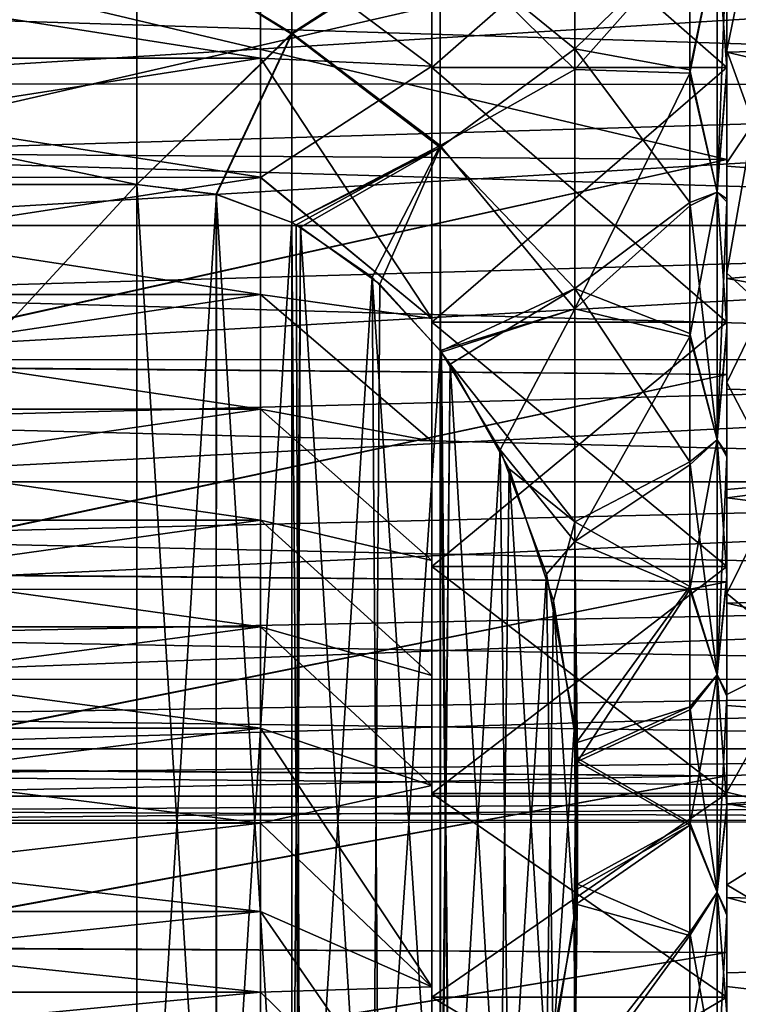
# Model space of a CAD drawing. Header units: metres. Extents: x 26 to 263, y -109 to 109.
# Tile 316 of 656: x 58 to 63, y 69 to 76. Entities that reach past the tile are written whole.
import ezdxf

# ---------------------------------------------------------------- set-up
doc = ezdxf.new("R2010")
doc.units = ezdxf.units.M
doc.layers.add('solid_500750', color=7, linetype='CONTINUOUS')

msp = doc.modelspace()

# ---------------------------------------------------------------- linework, layer by layer
at = {"layer": 'solid_500750'}
for points in [[(59.598598, 76.300087, 2.145795), (60.760601, 77.167038, 3.27177), (60.760601, 75.433144, 3.271785)], [(59.598598, 76.299911, -16.485205), (60.760601, 75.432961, -17.611181), (60.760601, 77.166855, -17.611197)], [(60.760601, 77.175018, 3.394099), (62.760601, 77.175018, 3.394099), (62.760601, 75.42498, 3.394099)], [(60.760601, 77.175018, 3.394099), (62.760601, 75.42498, 3.394099), (60.760601, 75.42498, 3.394099)], [(60.760601, 75.42498, -17.733509), (62.760601, 75.42498, -17.733509), (62.760601, 77.175018, -17.733509)], [(60.760601, 77.175018, -17.733509), (60.760601, 75.42498, -17.733509), (62.760601, 77.175018, -17.733509)], [(60.760601, 77.166855, -17.611197), (60.760601, 75.42498, -17.733509), (60.760601, 77.175018, -17.733509)], [(60.760601, 75.433144, 3.271785), (60.760601, 77.175018, 3.394099), (60.760601, 75.42498, 3.394099)], [(60.760601, 75.433144, 3.271785), (60.760601, 77.167038, 3.27177), (60.760601, 77.175018, 3.394099)], [(60.760601, 77.166855, -17.611197), (60.760601, 75.432961, -17.611181), (60.760601, 75.42498, -17.733509)], [(60.816822, 76.292809, -19.727329), (61.730698, 77.189888, -19.158978), (61.730698, 75.550812, -19.168591)], [(61.730698, 75.550812, -19.168591), (61.730698, 77.189888, -19.158978), (62.510601, 76.311417, -18.476889)], [(62.760601, 75.419678, -17.778978), (62.760601, 77.201607, -17.777191), (62.760601, 77.175018, -17.733509)], [(62.760601, 75.419678, -17.778978), (62.760601, 76.310677, -17.81538), (62.760601, 77.201607, -17.777191)], [(62.760601, 77.180321, 3.439568), (62.760601, 75.42498, 3.394099), (62.760601, 77.175018, 3.394099)], [(62.760601, 77.180321, 3.439568), (62.760601, 75.398392, 3.43778), (62.760601, 75.42498, 3.394099)], [(62.760601, 77.180321, 3.439568), (62.760601, 76.289322, 3.47597), (62.760601, 75.398392, 3.43778)], [(62.760601, 75.419678, -17.778978), (62.760601, 77.175018, -17.733509), (62.760601, 75.42498, -17.733509)], [(60.816822, 76.30719, 5.387918), (61.730698, 75.41011, 4.819566), (61.730698, 77.049187, 4.82918)], [(62.510601, 76.288582, 4.137478), (61.730698, 77.049187, 4.82918), (61.730698, 75.41011, 4.819566)], [(59.81068, 75.655602, 5.702665), (59.81068, 76.949326, 5.702417), (58.760601, 76.300003, 5.830295)], [(59.81068, 76.944397, -20.042076), (59.81068, 75.650681, -20.041828), (58.760601, 76.300003, -20.169706)], [(60.816822, 76.30719, 5.387918), (59.81068, 76.949326, 5.702417), (59.81068, 75.655602, 5.702665)], [(60.816822, 76.292809, -19.727329), (59.81068, 75.650681, -20.041828), (59.81068, 76.944397, -20.042076)], [(62.760601, 76.300438, -17.819706), (67.681534, 76.943939, -17.801443), (67.681534, 75.656059, -17.801443)], [(58.760601, 74.630127, -20.06201), (50.760601, 74.630127, -20.06201), (50.760601, 76.300003, -20.169706)], [(58.760601, 76.300003, -20.169706), (58.760601, 74.630127, -20.06201), (50.760601, 76.300003, -20.169706)], [(58.760601, 76.300003, 5.830295), (50.760601, 76.300003, 5.830295), (50.760601, 74.630127, 5.7226)], [(58.760601, 74.630127, 5.7226), (58.760601, 76.300003, 5.830295), (50.760601, 74.630127, 5.7226)], [(59.598598, 76.299911, -16.485205), (54.4226, 76.30043, -16.485205), (54.4226, 75.487129, -16.449673)], [(59.598598, 76.300087, 2.145795), (59.598598, 75.486763, 2.110229), (54.4226, 76.299568, 2.145795)], [(59.598598, 75.486588, -16.449625), (59.598598, 76.299911, -16.485205), (54.4226, 75.487129, -16.449673)], [(59.598598, 75.486763, 2.110229), (54.4226, 75.486259, 2.110185), (54.4226, 76.299568, 2.145795)], [(55.760601, 76.300003, -1.169706), (71.760597, 76.300003, -1.169706), (71.760597, 75.3069, -1.252878)], [(55.760601, 75.804688, -1.190185), (55.760601, 76.300003, -1.169706), (71.760597, 75.3069, -1.252878)], [(55.760601, 75.312744, -13.087925), (71.760597, 75.3069, -13.086533), (71.760597, 76.300003, -13.169705)], [(55.760601, 75.804703, -13.149227), (55.760601, 75.312744, -13.087925), (71.760597, 76.300003, -13.169705)], [(62.760601, 74.799599, -17.561569), (56.410801, 74.8423, -17.568027), (56.410599, 76.300003, -17.669706)], [(62.760601, 76.300003, -17.669706), (62.760601, 74.799599, -17.561569), (56.410599, 76.300003, -17.669706)], [(62.760601, 76.300003, 3.330295), (56.410599, 76.300003, 3.330295), (56.410748, 74.844093, 3.228868)], [(62.760601, 74.799599, 3.222159), (62.760601, 76.300003, 3.330295), (56.410748, 74.844093, 3.228868)], [(59.81068, 75.650681, -20.041828), (58.760601, 74.630127, -20.06201), (58.760601, 76.300003, -20.169706)], [(59.81068, 75.655602, 5.702665), (58.760601, 76.300003, 5.830295), (58.760601, 74.630127, 5.7226)], [(59.598598, 76.300087, 2.145795), (60.760601, 75.433144, 3.271785), (59.598598, 75.486763, 2.110229)], [(59.598598, 75.486588, -16.449625), (60.760601, 75.432961, -17.611181), (59.598598, 76.299911, -16.485205)], [(60.816822, 74.896248, 5.309214), (60.816822, 76.30719, 5.387918), (59.81068, 75.655602, 5.702665)], [(60.816822, 76.292809, -19.727329), (60.816822, 74.881958, -19.647009), (59.81068, 75.650681, -20.041828)], [(60.816822, 74.896248, 5.309214), (61.730698, 75.41011, 4.819566), (60.816822, 76.30719, 5.387918)], [(60.816822, 76.292809, -19.727329), (61.730698, 75.550812, -19.168591), (60.816822, 74.881958, -19.647009)], [(61.730698, 75.550812, -19.168591), (62.510601, 76.311417, -18.476889), (62.510601, 75.407661, -18.441629)], [(62.510601, 75.384903, 4.100393), (62.510601, 76.288582, 4.137478), (61.730698, 75.41011, 4.819566)], [(62.696014, 76.300003, -18.16901), (62.510601, 75.407661, -18.441629), (62.510601, 76.311417, -18.476889)], [(62.696014, 74.57933, -18.03359), (62.510601, 75.407661, -18.441629), (62.696014, 76.300003, -18.16901)], [(62.696014, 76.300003, 3.829599), (62.510601, 76.288582, 4.137478), (62.510601, 75.384903, 4.100393)], [(62.696014, 76.300003, 3.829599), (62.510601, 75.384903, 4.100393), (62.696014, 74.57933, 3.694179)], [(62.696014, 76.300003, -18.16901), (62.760601, 76.310677, -17.81538), (62.760601, 75.419678, -17.778978)], [(62.696014, 74.57933, -18.03359), (62.696014, 76.300003, -18.16901), (62.760601, 75.419678, -17.778978)], [(62.696014, 76.300003, 3.829599), (62.696014, 74.57933, 3.694179), (62.760601, 76.289322, 3.47597)], [(62.696014, 74.57933, 3.694179), (62.760601, 75.398392, 3.43778), (62.760601, 76.289322, 3.47597)], [(62.760601, 75.526833, -17.791967), (62.760601, 76.300438, -17.819706), (67.681534, 75.656059, -17.801443)], [(62.760601, 76.300003, -17.669706), (62.760601, 76.300438, -17.819706), (62.760601, 75.526833, -17.791967)], [(62.760601, 75.538445, 3.455075), (62.939793, 75.043228, 3.412493), (62.916252, 76.300003, 3.480294)], [(62.760601, 76.299507, 3.480294), (62.760601, 75.538445, 3.455075), (62.916252, 76.300003, 3.480294)], [(62.760601, 74.799599, 3.222159), (62.760601, 76.299507, 3.480294), (62.760601, 76.300003, 3.330295)], [(62.760601, 76.300003, -17.669706), (62.760601, 75.526833, -17.791967), (62.760601, 74.799599, -17.561569)], [(62.760601, 74.799599, 3.222159), (62.760601, 75.538445, 3.455075), (62.760601, 76.299507, 3.480294)], [(55.760601, 75.312721, -1.251489), (55.760601, 75.804688, -1.190185), (71.760597, 75.3069, -1.252878)], [(59.296757, 74.564476, 5.684694), (59.81068, 75.655602, 5.702665), (58.760601, 74.630127, 5.7226)], [(59.81068, 75.650681, -20.041828), (59.299049, 74.563606, -20.023605), (58.760601, 74.630127, -20.06201)], [(59.296757, 74.564476, 5.684694), (59.810955, 74.372299, 5.573741), (59.81068, 75.655602, 5.702665)], [(59.81068, 75.650681, -20.041828), (59.810482, 74.372116, -19.91305), (59.299049, 74.563606, -20.023605)], [(60.816822, 74.881958, -19.647009), (59.810482, 74.372116, -19.91305), (59.81068, 75.650681, -20.041828)], [(60.816822, 74.896248, 5.309214), (59.81068, 75.655602, 5.702665), (59.810955, 74.372299, 5.573741)], [(62.760601, 75.526833, -17.791967), (67.681534, 75.656059, -17.801443), (67.640984, 74.376907, -17.656614)], [(60.816822, 74.881958, -19.647009), (61.730698, 75.550812, -19.168591), (61.730698, 73.925659, -18.955164)], [(61.730698, 75.550812, -19.168591), (62.510601, 75.407661, -18.441629), (62.510601, 74.509071, -18.334162)], [(61.730698, 73.925659, -18.955164), (61.730698, 75.550812, -19.168591), (62.510601, 74.509071, -18.334162)], [(62.760601, 75.538445, 3.455075), (62.760601, 74.777847, 3.380269), (62.939793, 75.043228, 3.412493)], [(62.760601, 74.799599, 3.222159), (62.760601, 74.777847, 3.380269), (62.760601, 75.538445, 3.455075)], [(62.760601, 74.754196, -17.709784), (62.760601, 75.526833, -17.791967), (67.640984, 74.376907, -17.656614)], [(62.760601, 74.799599, -17.561569), (62.760601, 75.526833, -17.791967), (62.760601, 74.754196, -17.709784)], [(59.598598, 75.486588, -16.449625), (54.4226, 75.487129, -16.449673), (54.4226, 74.679871, -16.343239)], [(59.598598, 75.486763, 2.110229), (59.598598, 74.679489, 2.003761), (54.4226, 75.486259, 2.110185)], [(59.598598, 74.679306, -16.34314), (59.598598, 75.486588, -16.449625), (54.4226, 74.679871, -16.343239)], [(59.598598, 74.679489, 2.003761), (54.4226, 74.679008, 2.003676), (54.4226, 75.486259, 2.110185)], [(59.598598, 75.486763, 2.110229), (60.760601, 75.433144, 3.271785), (60.760601, 73.722565, 2.985772)], [(59.598598, 75.486763, 2.110229), (60.760601, 73.722565, 2.985772), (59.598598, 74.679489, 2.003761)], [(59.598598, 74.679306, -16.34314), (60.760601, 75.432961, -17.611181), (59.598598, 75.486588, -16.449625)], [(59.598598, 74.679306, -16.34314), (60.760601, 73.722382, -17.325138), (60.760601, 75.432961, -17.611181)], [(60.760601, 75.433144, 3.271785), (60.760601, 75.42498, 3.394099), (60.760601, 73.697914, 3.105889)], [(60.760601, 73.722565, 2.985772), (60.760601, 75.433144, 3.271785), (60.760601, 73.697914, 3.105889)], [(60.760601, 75.432961, -17.611181), (60.760601, 73.697914, -17.445299), (60.760601, 75.42498, -17.733509)], [(60.760601, 75.432961, -17.611181), (60.760601, 73.722382, -17.325138), (60.760601, 73.697914, -17.445299)], [(60.760601, 75.42498, 3.394099), (62.760601, 75.42498, 3.394099), (62.760601, 73.697914, 3.105889)], [(60.760601, 75.42498, 3.394099), (62.760601, 73.697914, 3.105889), (60.760601, 73.697914, 3.105889)], [(60.760601, 73.697914, -17.445299), (62.760601, 73.697914, -17.445299), (62.760601, 75.42498, -17.733509)], [(60.760601, 75.42498, -17.733509), (60.760601, 73.697914, -17.445299), (62.760601, 75.42498, -17.733509)], [(62.760601, 73.639923, 3.138251), (62.760601, 73.697914, 3.105889), (62.760601, 75.42498, 3.394099)], [(62.760601, 74.512161, 3.324766), (62.760601, 73.639923, 3.138251), (62.760601, 75.42498, 3.394099)], [(62.760601, 75.398392, 3.43778), (62.760601, 74.512161, 3.324766), (62.760601, 75.42498, 3.394099)], [(62.760601, 74.533234, -17.667747), (62.760601, 75.42498, -17.733509), (62.760601, 73.697914, -17.445299)], [(62.760601, 74.533234, -17.667747), (62.760601, 75.419678, -17.778978), (62.760601, 75.42498, -17.733509)], [(60.816822, 74.896248, 5.309214), (61.730698, 73.787575, 4.587091), (61.730698, 75.41011, 4.819566)], [(62.510601, 75.384903, 4.100393), (61.730698, 75.41011, 4.819566), (61.730698, 73.787575, 4.587091)], [(62.510601, 74.486511, 3.991109), (62.510601, 75.384903, 4.100393), (61.730698, 73.787575, 4.587091)], [(62.696014, 74.57933, -18.03359), (62.510601, 74.509071, -18.334162), (62.510601, 75.407661, -18.441629)], [(62.696014, 74.57933, 3.694179), (62.510601, 75.384903, 4.100393), (62.510601, 74.486511, 3.991109)], [(62.696014, 74.57933, -18.03359), (62.760601, 75.419678, -17.778978), (62.760601, 74.533234, -17.667747)], [(62.696014, 74.57933, 3.694179), (62.760601, 74.512161, 3.324766), (62.760601, 75.398392, 3.43778)], [(55.760601, 75.312744, -13.087925), (55.760601, 74.827484, -12.986207), (71.760597, 75.3069, -13.086533)], [(55.760601, 74.827461, -1.353209), (55.760601, 75.312721, -1.251489), (71.760597, 75.3069, -1.252878)], [(55.760601, 74.827461, -1.353209), (71.760597, 75.3069, -1.252878), (71.760597, 74.3535, -1.494638)], [(55.760601, 74.352234, -12.844757), (71.760597, 74.3535, -12.844773), (71.760597, 75.3069, -13.086533)], [(55.760601, 74.827484, -12.986207), (55.760601, 74.352234, -12.844757), (71.760597, 75.3069, -13.086533)], [(62.760601, 74.028717, 3.257041), (63.009624, 73.802544, 3.21126), (62.939793, 75.043228, 3.412493)], [(62.760601, 74.777847, 3.380269), (62.760601, 74.028717, 3.257041), (62.939793, 75.043228, 3.412493)], [(60.816822, 74.896248, 5.309214), (59.810955, 74.372299, 5.573741), (59.839413, 74.357605, 5.56526)], [(60.356102, 74.001808, 5.359838), (60.816822, 74.896248, 5.309214), (59.839413, 74.357605, 5.56526)], [(60.356102, 74.001808, 5.359838), (60.817192, 73.504601, 5.072776), (60.816822, 74.896248, 5.309214)], [(60.817192, 73.504601, 5.072776), (61.730698, 73.787575, 4.587091), (60.816822, 74.896248, 5.309214)], [(55.760601, 74.352211, -1.494663), (55.760601, 74.827461, -1.353209), (71.760597, 74.3535, -1.494638)], [(62.760601, 74.799599, 3.222159), (56.410748, 74.844093, 3.228868), (56.410717, 73.398666, 2.921491)], [(62.760601, 74.799599, -17.561569), (56.410767, 73.395477, -17.259987), (56.410801, 74.8423, -17.568027)], [(60.816822, 74.881958, -19.647009), (59.86974, 74.340889, -19.89502), (59.810482, 74.372116, -19.91305)], [(60.816822, 74.881958, -19.647009), (60.408428, 73.955528, -19.672531), (59.86974, 74.340889, -19.89502)], [(60.816822, 74.881958, -19.647009), (60.819786, 73.501122, -19.410177), (60.408428, 73.955528, -19.672531)], [(60.816822, 74.881958, -19.647009), (61.730698, 73.925659, -18.955164), (60.819786, 73.501122, -19.410177)], [(62.760601, 73.343636, 2.9051), (62.760601, 74.799599, 3.222159), (56.410717, 73.398666, 2.921491)], [(62.760601, 74.799599, -17.561569), (62.760601, 73.343636, -17.244511), (56.410767, 73.395477, -17.259987)], [(62.760601, 73.343636, 2.9051), (62.760601, 74.777847, 3.380269), (62.760601, 74.799599, 3.222159)], [(62.760601, 74.799599, -17.561569), (62.760601, 74.754196, -17.709784), (62.760601, 73.993729, -17.574654)], [(62.760601, 74.799599, -17.561569), (62.760601, 73.993729, -17.574654), (62.760601, 73.343636, -17.244511)], [(62.760601, 73.343636, 2.9051), (62.760601, 74.028717, 3.257041), (62.760601, 74.777847, 3.380269)], [(62.760601, 73.993729, -17.574654), (62.760601, 74.754196, -17.709784), (67.640984, 74.376907, -17.656614)], [(58.760601, 74.630127, -20.06201), (50.760601, 65.969872, -15.062011), (50.760601, 74.630127, -20.06201)], [(58.760601, 74.630127, -20.06201), (58.760601, 65.969872, -15.062011), (50.760601, 65.969872, -15.062011)], [(58.760601, 65.969872, 0.722599), (50.760601, 74.630127, 5.7226), (50.760601, 65.969872, 0.722599)], [(58.760601, 74.630127, 5.7226), (50.760601, 74.630127, 5.7226), (58.760601, 65.969872, 0.722599)], [(59.598598, 74.679306, -16.34314), (54.4226, 74.679871, -16.343239), (54.4226, 73.88475, -16.166656)], [(59.598598, 74.679489, 2.003761), (59.598598, 73.884354, 1.827139), (54.4226, 74.679008, 2.003676)], [(59.598598, 73.884178, -16.166502), (59.598598, 74.679306, -16.34314), (54.4226, 73.88475, -16.166656)], [(59.598598, 73.884354, 1.827139), (54.4226, 73.883896, 1.827016), (54.4226, 74.679008, 2.003676)], [(59.299049, 74.563606, -20.023605), (58.760601, 65.969872, -15.062011), (58.760601, 74.630127, -20.06201)], [(59.299637, 66.036522, 0.761081), (58.760601, 74.630127, 5.7226), (58.760601, 65.969872, 0.722599)], [(59.296757, 74.564476, 5.684694), (58.760601, 74.630127, 5.7226), (59.299637, 66.036522, 0.761081)], [(59.598598, 74.679489, 2.003761), (60.760601, 73.722565, 2.985772), (59.598598, 73.884354, 1.827139)], [(59.598598, 73.884178, -16.166502), (60.760601, 73.722382, -17.325138), (59.598598, 74.679306, -16.34314)], [(59.299049, 74.563606, -20.023605), (59.296432, 66.035446, -15.099869), (58.760601, 65.969872, -15.062011)], [(59.810482, 74.372116, -19.91305), (59.296432, 66.035446, -15.099869), (59.299049, 74.563606, -20.023605)], [(59.296757, 74.564476, 5.684694), (59.299637, 66.036522, 0.761081), (59.810547, 66.22789, 0.871565)], [(59.296757, 74.564476, 5.684694), (59.810547, 66.22789, 0.871565), (59.810955, 74.372299, 5.573741)], [(62.696014, 72.901031, -17.630665), (62.510601, 74.509071, -18.334162), (62.696014, 74.57933, -18.03359)], [(62.696014, 74.57933, 3.694179), (62.510601, 74.486511, 3.991109), (62.510601, 73.599617, 3.810296)], [(62.696014, 74.57933, 3.694179), (62.510601, 73.599617, 3.810296), (62.696014, 72.901031, 3.291255)], [(62.696014, 74.57933, -18.03359), (62.760601, 74.533234, -17.667747), (62.760601, 73.660614, -17.482979)], [(62.696014, 72.901031, -17.630665), (62.696014, 74.57933, -18.03359), (62.760601, 73.660614, -17.482979)], [(62.696014, 74.57933, 3.694179), (62.696014, 72.901031, 3.291255), (62.760601, 74.512161, 3.324766)], [(61.730698, 73.925659, -18.955164), (62.510601, 74.509071, -18.334162), (62.510601, 73.621803, -18.15514)], [(62.510601, 73.599617, 3.810296), (62.510601, 74.486511, 3.991109), (61.730698, 73.787575, 4.587091)], [(62.696014, 72.901031, -17.630665), (62.510601, 73.621803, -18.15514), (62.510601, 74.509071, -18.334162)], [(62.696014, 72.901031, 3.291255), (62.760601, 73.639923, 3.138251), (62.760601, 74.512161, 3.324766)], [(62.760601, 73.660614, -17.482979), (62.760601, 74.533234, -17.667747), (62.760601, 73.697914, -17.445299)], [(55.760601, 73.890228, -1.674891), (71.760597, 74.3535, -1.494638), (71.760597, 73.443184, -1.89358)], [(55.760601, 73.890228, -1.674891), (55.760601, 74.352211, -1.494663), (71.760597, 74.3535, -1.494638)], [(55.760601, 73.444725, -12.446768), (71.760597, 73.443184, -12.445831), (71.760597, 74.3535, -12.844773)], [(55.760601, 73.890251, -12.664533), (55.760601, 73.444725, -12.446768), (71.760597, 74.3535, -12.844773)], [(55.760601, 74.352234, -12.844757), (55.760601, 73.890251, -12.664533), (71.760597, 74.3535, -12.844773)], [(59.810482, 74.372116, -19.91305), (59.810947, 66.227699, -15.210865), (59.296432, 66.035446, -15.099869)], [(59.86974, 74.340889, -19.89502), (59.810947, 66.227699, -15.210865), (59.810482, 74.372116, -19.91305)], [(59.810955, 74.372299, 5.573741), (59.810547, 66.22789, 0.871565), (59.869553, 66.25898, 0.889514)], [(59.839413, 74.357605, 5.56526), (59.810955, 74.372299, 5.573741), (59.869553, 66.25898, 0.889514)], [(60.356102, 74.001808, 5.359838), (59.839413, 74.357605, 5.56526), (59.869553, 66.25898, 0.889514)], [(62.760601, 73.993729, -17.574654), (67.640984, 74.376907, -17.656614), (67.560753, 73.123947, -17.37018)], [(59.86974, 74.340889, -19.89502), (59.83873, 66.242035, -15.219142), (59.810947, 66.227699, -15.210865)], [(59.86974, 74.340889, -19.89502), (60.355129, 66.597343, -15.424281), (59.83873, 66.242035, -15.219142)], [(60.408428, 73.955528, -19.672531), (60.355129, 66.597343, -15.424281), (59.86974, 74.340889, -19.89502)], [(62.760601, 74.028717, 3.257041), (62.760601, 73.289337, 3.084902), (63.009624, 73.802544, 3.21126)], [(62.760601, 73.343636, 2.9051), (62.760601, 73.289337, 3.084902), (62.760601, 74.028717, 3.257041)], [(60.356102, 74.001808, 5.359838), (59.869553, 66.25898, 0.889514), (60.407326, 66.643478, 1.111506)], [(60.819786, 73.501122, -19.410177), (60.355129, 66.597343, -15.424281), (60.408428, 73.955528, -19.672531)], [(60.356102, 74.001808, 5.359838), (60.407326, 66.643478, 1.111506), (60.819721, 67.098793, 1.374381)], [(60.356102, 74.001808, 5.359838), (60.819721, 67.098793, 1.374381), (60.817192, 73.504601, 5.072776)], [(62.760601, 73.2425, -17.385656), (62.760601, 73.993729, -17.574654), (67.560753, 73.123947, -17.37018)], [(62.760601, 73.343636, -17.244511), (62.760601, 73.993729, -17.574654), (62.760601, 73.2425, -17.385656)], [(55.760601, 73.444695, -1.892659), (55.760601, 73.890228, -1.674891), (71.760597, 73.443184, -1.89358)], [(60.884769, 73.41201, -19.358732), (60.819786, 73.501122, -19.410177), (61.730698, 73.925659, -18.955164)], [(60.884769, 73.41201, -19.358732), (61.730698, 73.925659, -18.955164), (61.730698, 72.344643, -18.522665)], [(61.730698, 73.925659, -18.955164), (62.510601, 73.621803, -18.15514), (62.510601, 72.751572, -17.90568)], [(61.730698, 72.344643, -18.522665), (61.730698, 73.925659, -18.955164), (62.510601, 72.751572, -17.90568)], [(59.598598, 73.884178, -16.166502), (54.4226, 73.88475, -16.166656), (54.4226, 73.107697, -15.921147)], [(59.598598, 73.884354, 1.827139), (59.598598, 73.107285, 1.581587), (54.4226, 73.883896, 1.827016)], [(59.598598, 73.107117, -15.920935), (59.598598, 73.884178, -16.166502), (54.4226, 73.107697, -15.921147)], [(59.598598, 73.107285, 1.581587), (54.4226, 73.106857, 1.58143), (54.4226, 73.883896, 1.827016)], [(59.598598, 73.884354, 1.827139), (60.760601, 73.722565, 2.985772), (60.760601, 72.891373, 2.73773)], [(59.598598, 73.884354, 1.827139), (60.760601, 72.891373, 2.73773), (59.598598, 73.107285, 1.581587)], [(59.598598, 73.884178, -16.166502), (60.760601, 72.891197, -17.07708), (60.760601, 73.722382, -17.325138)], [(59.598598, 73.107117, -15.920935), (60.760601, 72.891197, -17.07708), (59.598598, 73.884178, -16.166502)], [(60.825344, 73.493736, 5.066505), (61.730698, 73.787575, 4.587091), (60.817192, 73.504601, 5.072776)], [(61.224361, 72.831322, 4.684059), (61.730698, 73.787575, 4.587091), (60.825344, 73.493736, 5.066505)], [(61.224361, 72.831322, 4.684059), (61.730698, 72.211739, 4.136075), (61.730698, 73.787575, 4.587091)], [(62.510601, 73.599617, 3.810296), (61.730698, 73.787575, 4.587091), (61.730698, 72.211739, 4.136075)], [(62.760601, 73.289337, 3.084902), (63.124561, 72.59404, 2.879851), (63.009624, 73.802544, 3.21126)], [(60.760601, 73.722565, 2.985772), (60.760601, 73.697914, 3.105889), (60.760601, 72.041733, 2.537331)], [(60.760601, 72.891373, 2.73773), (60.760601, 73.722565, 2.985772), (60.760601, 72.041733, 2.537331)], [(60.760601, 73.722382, -17.325138), (60.760601, 72.891197, -17.07708), (60.760601, 73.697914, -17.445299)], [(60.760601, 73.697914, 3.105889), (62.760601, 73.697914, 3.105889), (62.760601, 72.041733, 2.537331)], [(60.760601, 73.697914, 3.105889), (62.760601, 72.041733, 2.537331), (60.760601, 72.041733, 2.537331)], [(60.760601, 72.041733, -16.876741), (62.760601, 72.041733, -16.876741), (62.760601, 73.697914, -17.445299)], [(60.760601, 73.697914, -17.445299), (60.760601, 72.041733, -16.876741), (62.760601, 73.697914, -17.445299)], [(60.760601, 72.891197, -17.07708), (60.760601, 72.041733, -16.876741), (60.760601, 73.697914, -17.445299)], [(62.760601, 71.95771, 2.550174), (62.760601, 72.041733, 2.537331), (62.760601, 73.697914, 3.105889)], [(62.760601, 72.784851, 2.878912), (62.760601, 71.95771, 2.550174), (62.760601, 73.697914, 3.105889)], [(62.760601, 73.639923, 3.138251), (62.760601, 72.784851, 2.878912), (62.760601, 73.697914, 3.105889)], [(62.760601, 72.804993, -17.225346), (62.760601, 73.697914, -17.445299), (62.760601, 72.041733, -16.876741)], [(62.760601, 72.804993, -17.225346), (62.760601, 73.660614, -17.482979), (62.760601, 73.697914, -17.445299)], [(62.696014, 72.901031, -17.630665), (62.510601, 72.751572, -17.90568), (62.510601, 73.621803, -18.15514)], [(62.696014, 72.901031, -17.630665), (62.760601, 73.660614, -17.482979), (62.760601, 72.804993, -17.225346)], [(62.696014, 72.901031, 3.291255), (62.760601, 72.784851, 2.878912), (62.760601, 73.639923, 3.138251)], [(62.510601, 72.729927, 3.559092), (62.510601, 73.599617, 3.810296), (61.730698, 72.211739, 4.136075)], [(62.696014, 72.901031, 3.291255), (62.510601, 73.599617, 3.810296), (62.510601, 72.729927, 3.559092)], [(60.819786, 73.501122, -19.410177), (60.817139, 67.095329, -15.711793), (60.355129, 66.597343, -15.424281)], [(60.884769, 73.41201, -19.358732), (60.817139, 67.095329, -15.711793), (60.819786, 73.501122, -19.410177)], [(60.817192, 73.504601, 5.072776), (60.819721, 67.098793, 1.374381), (60.883392, 67.186035, 1.424752)], [(60.825344, 73.493736, 5.066505), (60.817192, 73.504601, 5.072776), (60.883392, 67.186035, 1.424752)], [(61.224361, 72.831322, 4.684059), (60.825344, 73.493736, 5.066505), (60.883392, 67.186035, 1.424752)], [(55.760601, 73.444725, -12.446768), (55.760601, 73.018677, -12.192945), (71.760597, 73.443184, -12.445831)], [(55.760601, 73.018654, -2.146485), (55.760601, 73.444695, -1.892659), (71.760597, 73.443184, -1.89358)], [(55.760601, 73.018654, -2.146485), (71.760597, 73.443184, -1.89358), (71.760597, 72.614937, -2.435524)], [(55.760601, 72.615044, -11.904796), (71.760597, 72.614937, -11.903888), (71.760597, 73.443184, -12.445831)], [(55.760601, 73.018677, -12.192945), (55.760601, 72.615044, -11.904796), (71.760597, 73.443184, -12.445831)], [(62.760601, 73.343636, 2.9051), (56.410717, 73.398666, 2.921491), (56.410591, 71.996063, 2.407669)], [(62.760601, 73.343636, -17.244511), (56.410599, 71.992004, -16.745256), (56.410767, 73.395477, -17.259987)], [(60.884769, 73.41201, -19.358732), (60.824238, 67.104782, -15.717251), (60.817139, 67.095329, -15.711793)], [(60.884769, 73.41201, -19.358732), (61.223305, 67.766495, -16.099289), (60.824238, 67.104782, -15.717251)], [(61.283642, 72.703453, -18.949642), (60.884769, 73.41201, -19.358732), (61.730698, 72.344643, -18.522665)], [(61.283642, 72.703453, -18.949642), (61.223305, 67.766495, -16.099289), (60.884769, 73.41201, -19.358732)], [(62.760601, 71.936951, 2.380813), (62.760601, 73.343636, 2.9051), (56.410591, 71.996063, 2.407669)], [(62.760601, 73.343636, -17.244511), (62.760601, 71.936951, -16.720224), (56.410599, 71.992004, -16.745256)], [(62.760601, 71.936951, 2.380813), (62.760601, 73.289337, 3.084902), (62.760601, 73.343636, 2.9051)], [(62.760601, 73.343636, -17.244511), (62.760601, 73.2425, -17.385656), (62.760601, 72.505905, -17.144651)], [(62.760601, 73.343636, -17.244511), (62.760601, 72.505905, -17.144651), (62.760601, 71.936951, -16.720224)], [(62.760601, 73.289337, 3.084902), (62.760601, 72.562431, 2.864602), (63.124561, 72.59404, 2.879851)], [(62.760601, 71.936951, 2.380813), (62.760601, 72.562431, 2.864602), (62.760601, 73.289337, 3.084902)], [(62.760601, 72.505905, -17.144651), (62.760601, 73.2425, -17.385656), (67.560753, 73.123947, -17.37018)], [(59.598598, 73.107117, -15.920935), (54.4226, 73.107697, -15.921147), (54.4226, 72.354935, -15.608603)], [(59.598598, 73.107285, 1.581587), (59.598598, 72.354523, 1.269), (54.4226, 73.106857, 1.58143)], [(59.598598, 72.354355, -15.608334), (59.598598, 73.107117, -15.920935), (54.4226, 72.354935, -15.608603)], [(59.598598, 72.354523, 1.269), (54.4226, 72.354126, 1.268814), (54.4226, 73.106857, 1.58143)], [(59.598598, 73.107285, 1.581587), (60.760601, 72.891373, 2.73773), (60.760601, 72.081696, 2.421098)], [(59.598598, 73.107285, 1.581587), (60.760601, 72.081696, 2.421098), (59.598598, 72.354523, 1.269)], [(59.598598, 73.107117, -15.920935), (60.760601, 72.081528, -16.760433), (60.760601, 72.891197, -17.07708)], [(59.598598, 72.354355, -15.608334), (60.760601, 72.081528, -16.760433), (59.598598, 73.107117, -15.920935)], [(62.760601, 72.505905, -17.144651), (67.560753, 73.123947, -17.37018), (67.441742, 71.914642, -16.945509)], [(55.760601, 72.615013, -2.434636), (55.760601, 73.018654, -2.146485), (71.760597, 72.614937, -2.435524)], [(60.760601, 72.081696, 2.421098), (60.760601, 72.891373, 2.73773), (60.760601, 72.041733, 2.537331)], [(60.760601, 72.891197, -17.07708), (60.760601, 72.081528, -16.760433), (60.760601, 72.041733, -16.876741)], [(62.696014, 71.306419, -16.970158), (62.510601, 72.751572, -17.90568), (62.696014, 72.901031, -17.630665)], [(62.696014, 72.901031, 3.291255), (62.510601, 72.729927, 3.559092), (62.510601, 71.884842, 3.239852)], [(62.696014, 72.901031, 3.291255), (62.510601, 71.884842, 3.239852), (62.696014, 71.306419, 2.630747)], [(62.696014, 72.901031, -17.630665), (62.760601, 72.804993, -17.225346), (62.760601, 71.97715, -16.898243)], [(62.696014, 71.306419, -16.970158), (62.696014, 72.901031, -17.630665), (62.760601, 71.97715, -16.898243)], [(62.696014, 72.901031, 3.291255), (62.696014, 71.306419, 2.630747), (62.760601, 72.784851, 2.878912)], [(61.224361, 72.831322, 4.684059), (60.883392, 67.186035, 1.424752), (61.282352, 67.893646, 1.833292)], [(61.224361, 72.831322, 4.684059), (61.282352, 67.893646, 1.833292), (61.537781, 71.988998, 4.197743)], [(61.224361, 72.831322, 4.684059), (61.537781, 71.988998, 4.197743), (61.730698, 72.211739, 4.136075)], [(61.730698, 72.344643, -18.522665), (62.510601, 72.751572, -17.90568), (62.510601, 71.905792, -17.588125)], [(62.696014, 71.306419, -16.970158), (62.510601, 71.905792, -17.588125), (62.510601, 72.751572, -17.90568)], [(62.696014, 71.306419, 2.630747), (62.760601, 71.95771, 2.550174), (62.760601, 72.784851, 2.878912)], [(62.760601, 71.97715, -16.898243), (62.760601, 72.804993, -17.225346), (62.760601, 72.041733, -16.876741)], [(61.283642, 72.703453, -18.949642), (61.537041, 68.608345, -16.585335), (61.223305, 67.766495, -16.099289)], [(61.584633, 71.808189, -18.432766), (61.283642, 72.703453, -18.949642), (61.730698, 72.344643, -18.522665)], [(61.584633, 71.808189, -18.432766), (61.537041, 68.608345, -16.585335), (61.283642, 72.703453, -18.949642)], [(62.510601, 71.884842, 3.239852), (62.510601, 72.729927, 3.559092), (61.730698, 72.211739, 4.136075)], [(55.760601, 72.615044, -11.904796), (55.760601, 72.23658, -11.584296), (71.760597, 72.614937, -11.903888)], [(55.760601, 72.236557, -2.755136), (55.760601, 72.615013, -2.434636), (71.760597, 72.614937, -2.435524)], [(55.760601, 72.236557, -2.755136), (71.760597, 72.614937, -2.435524), (71.760597, 71.886902, -3.104938)], [(55.760601, 71.88588, -11.233636), (71.760597, 71.886902, -11.234472), (71.760597, 72.614937, -11.903888)], [(55.760601, 72.23658, -11.584296), (55.760601, 71.88588, -11.233636), (71.760597, 72.614937, -11.903888)], [(62.760601, 71.858025, 2.597939), (63.283379, 71.433746, 2.421638), (63.124561, 72.59404, 2.879851)], [(62.760601, 72.562431, 2.864602), (62.760601, 71.858025, 2.597939), (63.124561, 72.59404, 2.879851)], [(62.760601, 71.936951, 2.380813), (62.760601, 71.858025, 2.597939), (62.760601, 72.562431, 2.864602)], [(62.760601, 71.792839, -16.853855), (62.760601, 72.505905, -17.144651), (67.441742, 71.914642, -16.945509)], [(62.760601, 71.936951, -16.720224), (62.760601, 72.505905, -17.144651), (62.760601, 71.792839, -16.853855)], [(59.598598, 72.354355, -15.608334), (54.4226, 72.354935, -15.608603), (54.4226, 71.632492, -15.231523)], [(59.598598, 72.354523, 1.269), (59.598598, 71.632095, 0.891881), (54.4226, 72.354126, 1.268814)], [(59.598598, 71.631935, -15.231202), (59.598598, 72.354355, -15.608334), (54.4226, 71.632492, -15.231523)], [(59.598598, 71.632095, 0.891881), (54.4226, 71.631737, 0.891675), (54.4226, 72.354126, 1.268814)], [(59.598598, 72.354523, 1.269), (60.760601, 72.081696, 2.421098), (60.760601, 71.302383, 2.038932)], [(59.598598, 72.354523, 1.269), (60.760601, 71.302383, 2.038932), (59.598598, 71.632095, 0.891881)], [(59.598598, 72.354355, -15.608334), (60.760601, 71.302216, -16.378256), (60.760601, 72.081528, -16.760433)], [(59.598598, 71.631935, -15.231202), (60.760601, 71.302216, -16.378256), (59.598598, 72.354355, -15.608334)], [(61.584633, 71.808189, -18.432766), (61.730698, 72.344643, -18.522665), (61.737976, 70.845367, -17.876881)], [(61.737976, 70.845367, -17.876881), (61.730698, 72.344643, -18.522665), (62.510601, 71.905792, -17.588125)], [(55.760601, 71.885857, -3.105797), (55.760601, 72.236557, -2.755136), (71.760597, 71.886902, -3.104938)], [(61.537781, 71.988998, 4.197743), (61.726715, 70.967789, 3.60815), (61.730698, 72.211739, 4.136075)], [(61.726715, 70.967789, 3.60815), (61.747158, 70.720215, 3.465209), (61.730698, 72.211739, 4.136075)], [(62.510601, 71.884842, 3.239852), (61.730698, 72.211739, 4.136075), (61.747158, 70.720215, 3.465209)], [(60.760601, 72.081696, 2.421098), (60.760601, 72.041733, 2.537331), (60.760601, 70.502571, 1.704394)], [(60.760601, 71.302383, 2.038932), (60.760601, 72.081696, 2.421098), (60.760601, 70.502571, 1.704394)], [(60.760601, 72.081528, -16.760433), (60.760601, 71.302216, -16.378256), (60.760601, 72.041733, -16.876741)], [(60.760601, 72.041733, 2.537331), (62.760601, 72.041733, 2.537331), (62.760601, 70.502571, 1.704394)], [(60.760601, 72.041733, 2.537331), (62.760601, 70.502571, 1.704394), (60.760601, 70.502571, 1.704394)], [(60.760601, 70.502571, -16.043806), (62.760601, 70.502571, -16.043806), (62.760601, 72.041733, -16.876741)], [(60.760601, 72.041733, -16.876741), (60.760601, 70.502571, -16.043806), (62.760601, 72.041733, -16.876741)], [(60.760601, 71.302216, -16.378256), (60.760601, 70.502571, -16.043806), (60.760601, 72.041733, -16.876741)], [(62.760601, 71.161392, 2.153745), (62.760601, 70.502571, 1.704394), (62.760601, 72.041733, 2.537331)], [(62.760601, 71.95771, 2.550174), (62.760601, 71.161392, 2.153745), (62.760601, 72.041733, 2.537331)], [(62.760601, 71.180038, -16.503408), (62.760601, 72.041733, -16.876741), (62.760601, 70.502571, -16.043806)], [(62.760601, 71.180038, -16.503408), (62.760601, 71.97715, -16.898243), (62.760601, 72.041733, -16.876741)], [(62.760601, 71.936951, 2.380813), (56.410591, 71.996063, 2.407669), (56.410599, 70.671631, 1.69435)], [(62.760601, 71.936951, -16.720224), (56.410614, 70.667404, -16.031075), (56.410599, 71.992004, -16.745256)], [(61.537781, 71.988998, 4.197743), (61.282352, 67.893646, 1.833292), (61.583851, 68.788605, 2.349996)], [(61.537781, 71.988998, 4.197743), (61.583851, 68.788605, 2.349996), (61.726715, 70.967789, 3.60815)], [(62.696014, 71.306419, -16.970158), (62.760601, 71.97715, -16.898243), (62.760601, 71.180038, -16.503408)], [(62.696014, 71.306419, 2.630747), (62.760601, 71.161392, 2.153745), (62.760601, 71.95771, 2.550174)], [(55.760601, 71.565315, -3.484223), (71.760597, 71.886902, -3.104938), (71.760597, 71.276299, -3.889625)], [(55.760601, 71.565315, -3.484223), (55.760601, 71.885857, -3.105797), (71.760597, 71.886902, -3.104938)], [(55.760601, 71.277138, -10.451607), (71.760597, 71.276299, -10.449785), (71.760597, 71.886902, -11.234472)], [(55.760601, 71.565331, -10.855209), (55.760601, 71.277138, -10.451607), (71.760597, 71.886902, -11.234472)], [(55.760601, 71.88588, -11.233636), (55.760601, 71.565331, -10.855209), (71.760597, 71.886902, -11.234472)], [(62.760601, 70.623222, 1.6627), (62.760601, 71.936951, 2.380813), (56.410599, 70.671631, 1.69435)], [(62.760601, 71.936951, -16.720224), (62.760601, 70.623222, -16.002111), (56.410614, 70.667404, -16.031075)], [(61.737976, 70.845367, -17.876881), (62.510601, 71.905792, -17.588125), (62.510601, 71.089325, -17.204714)], [(62.510601, 71.069168, 2.854812), (62.510601, 71.884842, 3.239852), (61.747158, 70.720215, 3.465209)], [(62.696014, 71.306419, -16.970158), (62.510601, 71.089325, -17.204714), (62.510601, 71.905792, -17.588125)], [(62.696014, 71.306419, 2.630747), (62.510601, 71.884842, 3.239852), (62.510601, 71.069168, 2.854812)], [(62.760601, 70.623222, 1.6627), (62.760601, 71.858025, 2.597939), (62.760601, 71.936951, 2.380813)], [(62.760601, 71.936951, -16.720224), (62.760601, 71.792839, -16.853855), (62.760601, 71.099297, -16.511518)], [(62.760601, 71.936951, -16.720224), (62.760601, 71.099297, -16.511518), (62.760601, 70.623222, -16.002111)], [(62.760601, 71.792839, -16.853855), (67.441742, 71.914642, -16.945509), (67.285233, 70.765785, -16.387434)], [(62.760601, 71.858025, 2.597939), (62.760601, 71.172707, 2.283026), (63.283379, 71.433746, 2.421638)], [(62.760601, 70.623222, 1.6627), (62.760601, 71.172707, 2.283026), (62.760601, 71.858025, 2.597939)], [(61.584633, 71.808189, -18.432766), (61.726429, 69.629303, -17.174782), (61.537041, 68.608345, -16.585335)], [(61.584633, 71.808189, -18.432766), (61.737976, 70.845367, -17.876881), (61.726429, 69.629303, -17.174782)], [(62.760601, 71.099297, -16.511518), (62.760601, 71.792839, -16.853855), (67.285233, 70.765785, -16.387434)], [(59.598598, 71.631935, -15.231202), (54.4226, 71.632492, -15.231523), (54.4226, 70.946579, -14.793313)], [(59.598598, 71.632095, 0.891881), (59.598598, 70.946198, 0.453634), (54.4226, 71.631737, 0.891675)], [(59.598598, 70.946053, -14.792945), (59.598598, 71.631935, -15.231202), (54.4226, 70.946579, -14.793313)], [(59.598598, 70.946198, 0.453634), (54.4226, 70.945885, 0.453415), (54.4226, 71.631737, 0.891675)], [(59.598598, 71.632095, 0.891881), (60.760601, 71.302383, 2.038932), (60.760601, 70.55748, 1.593944)], [(59.598598, 71.632095, 0.891881), (60.760601, 70.55748, 1.593944), (59.598598, 70.946198, 0.453634)], [(59.598598, 71.631935, -15.231202), (60.760601, 70.557327, -15.933256), (60.760601, 71.302216, -16.378256)], [(59.598598, 70.946053, -14.792945), (60.760601, 70.557327, -15.933256), (59.598598, 71.631935, -15.231202)], [(55.760601, 71.27713, -3.887825), (55.760601, 71.565315, -3.484223), (71.760597, 71.276299, -3.889625)], [(62.760601, 70.511452, 1.923205), (63.483849, 70.336189, 1.842609), (63.283379, 71.433746, 2.421638)], [(62.760601, 71.172707, 2.283026), (62.760601, 70.511452, 1.923205), (63.283379, 71.433746, 2.421638)], [(60.760601, 70.55748, 1.593944), (60.760601, 71.302383, 2.038932), (60.760601, 70.502571, 1.704394)], [(60.760601, 71.302216, -16.378256), (60.760601, 70.557327, -15.933256), (60.760601, 70.502571, -16.043806)], [(62.696014, 69.83477, -16.068329), (62.510601, 71.089325, -17.204714), (62.696014, 71.306419, -16.970158)], [(62.696014, 71.306419, 2.630747), (62.510601, 71.069168, 2.854812), (62.510601, 70.28698, 2.406102)], [(62.696014, 71.306419, 2.630747), (62.510601, 70.28698, 2.406102), (62.696014, 69.83477, 1.728919)], [(62.696014, 71.306419, -16.970158), (62.760601, 71.180038, -16.503408), (62.760601, 70.418266, -16.043278)], [(62.696014, 69.83477, -16.068329), (62.696014, 71.306419, -16.970158), (62.760601, 70.418266, -16.043278)], [(62.696014, 71.306419, 2.630747), (62.696014, 69.83477, 1.728919), (62.760601, 71.161392, 2.153745)], [(55.760601, 71.277138, -10.451607), (55.760601, 71.023262, -10.025588), (71.760597, 71.276299, -10.449785)], [(55.760601, 71.023254, -4.313843), (55.760601, 71.27713, -3.887825), (71.760597, 71.276299, -3.889625)], [(55.760601, 71.023254, -4.313843), (71.760597, 71.276299, -3.889625), (71.760597, 70.806213, -4.759147)], [(55.760601, 70.805443, -9.58006), (71.760597, 70.806213, -9.580264), (71.760597, 71.276299, -10.449785)], [(55.760601, 71.023262, -10.025588), (55.760601, 70.805443, -9.58006), (71.760597, 71.276299, -10.449785)], [(62.696014, 69.83477, 1.728919), (62.760601, 70.400429, 1.692014), (62.760601, 71.161392, 2.153745)], [(62.760601, 70.418266, -16.043278), (62.760601, 71.180038, -16.503408), (62.760601, 70.502571, -16.043806)], [(62.760601, 70.623222, 1.6627), (62.760601, 70.511452, 1.923205), (62.760601, 71.172707, 2.283026)], [(62.760601, 71.161392, 2.153745), (62.760601, 70.400429, 1.692014), (62.760601, 70.502571, 1.704394)], [(61.745438, 70.742996, -17.817772), (61.737976, 70.845367, -17.876881), (62.510601, 71.089325, -17.204714)], [(61.745438, 70.742996, -17.817772), (62.510601, 71.089325, -17.204714), (62.510601, 70.30632, -16.757631)], [(62.696014, 69.83477, -16.068329), (62.510601, 70.30632, -16.757631), (62.510601, 71.089325, -17.204714)], [(62.760601, 70.432854, -16.122616), (62.760601, 71.099297, -16.511518), (67.285233, 70.765785, -16.387434)], [(62.760601, 70.623222, -16.002111), (62.760601, 71.099297, -16.511518), (62.760601, 70.432854, -16.122616)], [(55.760601, 70.805428, -4.759371), (55.760601, 71.023254, -4.313843), (71.760597, 70.806213, -4.759147)], [(62.510601, 70.28698, 2.406102), (62.510601, 71.069168, 2.854812), (61.747158, 70.720215, 3.465209)], [(61.726715, 70.967789, 3.60815), (61.583851, 68.788605, 2.349996), (61.737873, 69.753296, 2.90696)], [(61.726715, 70.967789, 3.60815), (61.737873, 69.753296, 2.90696), (61.747158, 70.720215, 3.465209)], [(59.598598, 70.946053, -14.792945), (54.4226, 70.946579, -14.793313), (54.4226, 70.302361, -14.297601)], [(59.598598, 70.946198, 0.453634), (59.598598, 70.302002, -0.042116), (54.4226, 70.945885, 0.453415)], [(59.598598, 70.301872, -14.297185), (59.598598, 70.946053, -14.792945), (54.4226, 70.302361, -14.297601)], [(59.598598, 70.302002, -0.042116), (54.4226, 70.301735, -0.042342), (54.4226, 70.945885, 0.453415)], [(59.598598, 70.946198, 0.453634), (60.760601, 70.55748, 1.593944), (60.760601, 69.193123, 0.528993)], [(59.598598, 70.946198, 0.453634), (60.760601, 69.193123, 0.528993), (59.598598, 70.302002, -0.042116)], [(59.598598, 70.301872, -14.297185), (60.760601, 70.557327, -15.933256), (59.598598, 70.946053, -14.792945)], [(61.726429, 69.629303, -17.174782), (61.737976, 70.845367, -17.876881), (61.747639, 69.887077, -17.323608)], [(61.747639, 69.887077, -17.323608), (61.737976, 70.845367, -17.876881), (61.745438, 70.742996, -17.817772)], [(55.760601, 70.625145, -5.22137), (71.760597, 70.806213, -4.759147), (71.760597, 70.483818, -5.696024)], [(55.760601, 70.625145, -5.22137), (55.760601, 70.805428, -4.759371), (71.760597, 70.806213, -4.759147)], [(55.760601, 70.483627, -8.642747), (71.760597, 70.483818, -8.643387), (71.760597, 70.806213, -9.580264)], [(55.760601, 70.625153, -9.11806), (55.760601, 70.483627, -8.642747), (71.760597, 70.806213, -9.580264)], [(55.760601, 70.805443, -9.58006), (55.760601, 70.625153, -9.11806), (71.760597, 70.806213, -9.580264)], [(62.760601, 70.432854, -16.122616), (67.285233, 70.765785, -16.387434), (67.093597, 69.692307, -15.704839)], [(61.747158, 70.720215, 3.465209), (61.737873, 69.753296, 2.90696), (61.745243, 69.853928, 2.965059)], [(62.510601, 70.28698, 2.406102), (61.747158, 70.720215, 3.465209), (61.745243, 69.853928, 2.965059)], [(61.747639, 69.887077, -17.323608), (61.745438, 70.742996, -17.817772), (62.510601, 70.30632, -16.757631)], [(55.760601, 70.483627, -5.696683), (55.760601, 70.625145, -5.22137), (71.760597, 70.483818, -5.696024)], [(62.760601, 70.623222, 1.6627), (56.410599, 70.671631, 1.69435), (56.410603, 69.460236, 0.796951)], [(62.760601, 69.425522, 0.766727), (62.760601, 70.623222, 1.6627), (56.410603, 69.460236, 0.796951)], [(62.760601, 70.623222, -16.002111), (56.41061, 69.456322, -15.132998), (56.410614, 70.667404, -16.031075)], [(62.760601, 70.623222, -16.002111), (62.760601, 69.425522, -15.106138), (56.41061, 69.456322, -15.132998)], [(62.760601, 69.425522, 0.766727), (62.760601, 70.511452, 1.923205), (62.760601, 70.623222, 1.6627)], [(62.760601, 70.623222, -16.002111), (62.760601, 70.432854, -16.122616), (62.760601, 69.798576, -15.689916)], [(62.760601, 70.623222, -16.002111), (62.760601, 69.798576, -15.689916), (62.760601, 69.425522, -15.106138)], [(59.598598, 70.301872, -14.297185), (60.760601, 69.192993, -14.868285), (60.760601, 70.557327, -15.933256)], [(60.760601, 70.55748, 1.593944), (60.760601, 70.502571, 1.704394), (60.760601, 69.120956, 0.629016)], [(60.760601, 69.193123, 0.528993), (60.760601, 70.55748, 1.593944), (60.760601, 69.120956, 0.629016)], [(60.760601, 70.557327, -15.933256), (60.760601, 69.120956, -14.968427), (60.760601, 70.502571, -16.043806)], [(60.760601, 70.557327, -15.933256), (60.760601, 69.192993, -14.868285), (60.760601, 69.120956, -14.968427)], [(55.760601, 70.381844, -6.182064), (71.760597, 70.483818, -5.696024), (71.760597, 70.320862, -6.675701)], [(55.760601, 70.381844, -6.182064), (55.760601, 70.483627, -5.696683), (71.760597, 70.483818, -5.696024)], [(55.760601, 70.320496, -7.665237), (71.760597, 70.320862, -7.66371), (71.760597, 70.483818, -8.643387)], [(55.760601, 70.381851, -8.157368), (55.760601, 70.320496, -7.665237), (71.760597, 70.483818, -8.643387)], [(55.760601, 70.483627, -8.642747), (55.760601, 70.381851, -8.157368), (71.760597, 70.483818, -8.643387)], [(60.760601, 70.502571, 1.704394), (62.760601, 70.502571, 1.704394), (62.760601, 69.120956, 0.629016)], [(60.760601, 70.502571, 1.704394), (62.760601, 69.120956, 0.629016), (60.760601, 69.120956, 0.629016)], [(60.760601, 69.120956, -14.968427), (62.760601, 69.120956, -14.968427), (62.760601, 70.502571, -16.043806)], [(60.760601, 70.502571, -16.043806), (60.760601, 69.120956, -14.968427), (62.760601, 70.502571, -16.043806)], [(62.760601, 70.511452, 1.923205), (62.760601, 69.883713, 1.523288), (63.483849, 70.336189, 1.842609)], [(62.760601, 69.425522, 0.766727), (62.760601, 69.883713, 1.523288), (62.760601, 70.511452, 1.923205)], [(62.760601, 69.677818, 1.165326), (62.760601, 69.120956, 0.629016), (62.760601, 70.502571, 1.704394)], [(62.760601, 70.400429, 1.692014), (62.760601, 69.677818, 1.165326), (62.760601, 70.502571, 1.704394)], [(62.760601, 70.418266, -16.043278), (62.760601, 70.502571, -16.043806), (62.760601, 69.120956, -14.968427)], [(62.696014, 69.83477, -16.068329), (62.760601, 70.418266, -16.043278), (62.760601, 69.69474, -15.518158)], [(62.760601, 69.798576, -15.689916), (62.760601, 70.432854, -16.122616), (67.093597, 69.692307, -15.704839)], [(62.760601, 69.69474, -15.518158), (62.760601, 70.418266, -16.043278), (62.760601, 69.120956, -14.968427)], [(55.760601, 70.320496, -6.674194), (55.760601, 70.381844, -6.182064), (71.760597, 70.320862, -6.675701)], [(62.696014, 69.83477, 1.728919), (62.760601, 69.677818, 1.165326), (62.760601, 70.400429, 1.692014)], [(59.598598, 70.301872, -14.297185), (54.4226, 70.302361, -14.297601), (54.4226, 69.704071, -13.747869)], [(59.598598, 70.302002, -0.042116), (59.598598, 69.703712, -0.591902), (54.4226, 70.301735, -0.042342)], [(59.598598, 69.70359, -13.747386), (59.598598, 70.301872, -14.297185), (54.4226, 69.704071, -13.747869)], [(59.598598, 69.703712, -0.591902), (54.4226, 69.703476, -0.592137), (54.4226, 70.301735, -0.042342)], [(55.760601, 70.300003, -7.169716), (71.760597, 70.320862, -6.675701), (71.760597, 70.320862, -7.66371)], [(55.760601, 70.300003, -7.169716), (55.760601, 70.320496, -6.674194), (71.760597, 70.320862, -6.675701)], [(55.760601, 70.320496, -7.665237), (55.760601, 70.300003, -7.169716), (71.760597, 70.320862, -7.66371)], [(59.598598, 70.302002, -0.042116), (60.760601, 69.193123, 0.528993), (59.598598, 69.703712, -0.591902)], [(59.598598, 69.70359, -13.747386), (60.760601, 69.192993, -14.868285), (59.598598, 70.301872, -14.297185)], [(62.510601, 70.28698, 2.406102), (61.745243, 69.853928, 2.965059), (61.737873, 69.753296, 2.90696)], [(62.510601, 69.54084, 1.894859), (62.510601, 70.28698, 2.406102), (61.737873, 69.753296, 2.90696)], [(61.747639, 69.887077, -17.323608), (62.510601, 70.30632, -16.757631), (62.510601, 69.559288, -16.247992)], [(62.696014, 69.83477, -16.068329), (62.510601, 69.559288, -16.247992), (62.510601, 70.30632, -16.757631)], [(62.696014, 69.83477, 1.728919), (62.510601, 70.28698, 2.406102), (62.510601, 69.54084, 1.894859)], [(62.760601, 69.883713, 1.523288), (63.72274, 69.314392, 1.151376), (63.483849, 70.336189, 1.842609)], [(61.726429, 69.629303, -17.174782), (61.747639, 69.887077, -17.323608), (61.730698, 68.566017, -16.374058)], [(61.730698, 68.566017, -16.374058), (61.747639, 69.887077, -17.323608), (62.510601, 69.559288, -16.247992)], [(62.760601, 69.883713, 1.523288), (62.760601, 69.285843, 1.080502), (63.72274, 69.314392, 1.151376)], [(62.760601, 69.425522, 0.766727), (62.760601, 69.285843, 1.080502), (62.760601, 69.883713, 1.523288)], [(62.696014, 68.522316, -14.947389), (62.510601, 69.559288, -16.247992), (62.696014, 69.83477, -16.068329)], [(62.696014, 69.83477, 1.728919), (62.510601, 69.54084, 1.894859), (62.510601, 68.831886, 1.320278)], [(62.696014, 69.83477, 1.728919), (62.510601, 68.831886, 1.320278), (62.696014, 68.522316, 0.607977)], [(62.696014, 69.83477, -16.068329), (62.760601, 69.69474, -15.518158), (62.760601, 69.011482, -14.929083)], [(62.696014, 68.522316, -14.947389), (62.696014, 69.83477, -16.068329), (62.760601, 69.011482, -14.929083)], [(62.696014, 69.83477, 1.728919), (62.696014, 68.522316, 0.607977), (62.760601, 69.677818, 1.165326)], [(61.730698, 68.468422, 1.951746), (61.737873, 69.753296, 2.90696), (61.583851, 68.788605, 2.349996)], [(62.510601, 69.54084, 1.894859), (61.737873, 69.753296, 2.90696), (61.730698, 68.468422, 1.951746)], [(62.760601, 69.798576, -15.689916), (67.093597, 69.692307, -15.704839), (66.869385, 68.708832, -14.907296)], [(62.760601, 69.193794, -15.211879), (62.760601, 69.798576, -15.689916), (66.869385, 68.708832, -14.907296)], [(62.760601, 69.425522, -15.106138), (62.760601, 69.798576, -15.689916), (62.760601, 69.193794, -15.211879)], [(59.598598, 69.70359, -13.747386), (54.4226, 69.704071, -13.747869), (54.4226, 69.155365, -13.14739)], [(59.598598, 69.703712, -0.591902), (59.598598, 69.155006, -1.192447), (54.4226, 69.703476, -0.592137)], [(59.598598, 69.154892, -13.146824), (59.598598, 69.70359, -13.747386), (54.4226, 69.155365, -13.14739)], [(59.598598, 69.155006, -1.192447), (54.4226, 69.1548, -1.192696), (54.4226, 69.703476, -0.592137)], [(59.598598, 69.703712, -0.591902), (60.760601, 69.193123, 0.528993), (60.760601, 68.021652, -0.747513)], [(59.598598, 69.703712, -0.591902), (60.760601, 68.021652, -0.747513), (59.598598, 69.155006, -1.192447)], [(59.598598, 69.154892, -13.146824), (60.760601, 69.192993, -14.868285), (59.598598, 69.70359, -13.747386)], [(62.760601, 69.011482, -14.929083), (62.760601, 69.69474, -15.518158), (62.760601, 69.120956, -14.968427)], [(61.537041, 68.608345, -16.585335), (61.726429, 69.629303, -17.174782), (61.730698, 68.566017, -16.374058)], [(62.696014, 68.522316, 0.607977), (62.760601, 68.995636, 0.574744), (62.760601, 69.677818, 1.165326)], [(62.760601, 69.677818, 1.165326), (62.760601, 68.995636, 0.574744), (62.760601, 69.120956, 0.629016)], [(61.730698, 68.566017, -16.374058), (62.510601, 69.559288, -16.247992), (62.510601, 68.849335, -15.675002)], [(62.696014, 68.522316, -14.947389), (62.510601, 68.849335, -15.675002), (62.510601, 69.559288, -16.247992)], [(62.510601, 68.831886, 1.320278), (62.510601, 69.54084, 1.894859), (61.730698, 68.468422, 1.951746)], [(62.760601, 69.425522, 0.766727), (56.410603, 69.460236, 0.796951), (56.410591, 68.389534, -0.265027)], [(62.760601, 69.425522, -15.106138), (56.410591, 68.386208, -14.07057), (56.41061, 69.456322, -15.132998)], [(62.760601, 69.425522, -15.106138), (62.760601, 68.363564, -14.044182), (56.410591, 68.386208, -14.07057)], [(62.760601, 68.363564, -0.295229), (62.760601, 69.425522, 0.766727), (56.410591, 68.389534, -0.265027)], [(62.760601, 68.363564, -0.295229), (62.760601, 69.285843, 1.080502), (62.760601, 69.425522, 0.766727)], [(62.760601, 69.425522, -15.106138), (62.760601, 69.193794, -15.211879), (62.760601, 68.626884, -14.695242)], [(62.760601, 69.425522, -15.106138), (62.760601, 68.626884, -14.695242), (62.760601, 68.363564, -14.044182)], [(62.760601, 68.722679, 0.599598), (63.996792, 68.38131, 0.356664), (63.72274, 69.314392, 1.151376)], [(62.760601, 69.285843, 1.080502), (62.760601, 68.722679, 0.599598), (63.72274, 69.314392, 1.151376)], [(62.760601, 68.363564, -0.295229), (62.760601, 68.722679, 0.599598), (62.760601, 69.285843, 1.080502)], [(59.598598, 69.154892, -13.146824), (54.4226, 69.155365, -13.14739), (54.422604, 68.659805, -12.499435)], [(59.598598, 69.155006, -1.192447), (59.598598, 68.659454, -1.840487), (54.4226, 69.1548, -1.192696)], [(59.598598, 68.659454, -1.840487), (54.4226, 68.659264, -1.840757), (54.4226, 69.1548, -1.192696)], [(59.598598, 68.65934, -12.498762), (59.598598, 69.154892, -13.146824), (54.422604, 68.659805, -12.499435)], [(59.598598, 69.154892, -13.146824), (60.760601, 68.021538, -13.591744), (60.760601, 69.192993, -14.868285)], [(59.598598, 69.155006, -1.192447), (60.760601, 68.021652, -0.747513), (59.598598, 68.659454, -1.840487)], [(59.598598, 68.65934, -12.498762), (60.760601, 68.021538, -13.591744), (59.598598, 69.154892, -13.146824)], [(60.760601, 69.193123, 0.528993), (60.760601, 69.120956, 0.629016), (60.760601, 67.934944, -0.659328)], [(60.760601, 68.021652, -0.747513), (60.760601, 69.193123, 0.528993), (60.760601, 67.934944, -0.659328)], [(60.760601, 69.192993, -14.868285), (60.760601, 67.934944, -13.680083), (60.760601, 69.120956, -14.968427)], [(60.760601, 69.192993, -14.868285), (60.760601, 68.021538, -13.591744), (60.760601, 67.934944, -13.680083)], [(62.760601, 68.626884, -14.695242), (62.760601, 69.193794, -15.211879), (66.869385, 68.708832, -14.907296)], [(60.760601, 69.120956, 0.629016), (62.760601, 69.120956, 0.629016), (62.760601, 67.934944, -0.659328)], [(60.760601, 69.120956, 0.629016), (62.760601, 67.934944, -0.659328), (60.760601, 67.934944, -0.659328)], [(60.760601, 67.934944, -13.680083), (62.760601, 67.934944, -13.680083), (62.760601, 69.120956, -14.968427)], [(60.760601, 69.120956, -14.968427), (60.760601, 67.934944, -13.680083), (62.760601, 69.120956, -14.968427)], [(62.760601, 68.366631, -0.072069), (62.760601, 67.934944, -0.659328), (62.760601, 69.120956, 0.629016)], [(62.760601, 68.995636, 0.574744), (62.760601, 68.366631, -0.072069), (62.760601, 69.120956, 0.629016)], [(62.760601, 69.011482, -14.929083), (62.760601, 69.120956, -14.968427), (62.760601, 67.934944, -13.680083)]]:
    msp.add_3dface(points, dxfattribs=at)

doc.saveas('drawing.dxf')
